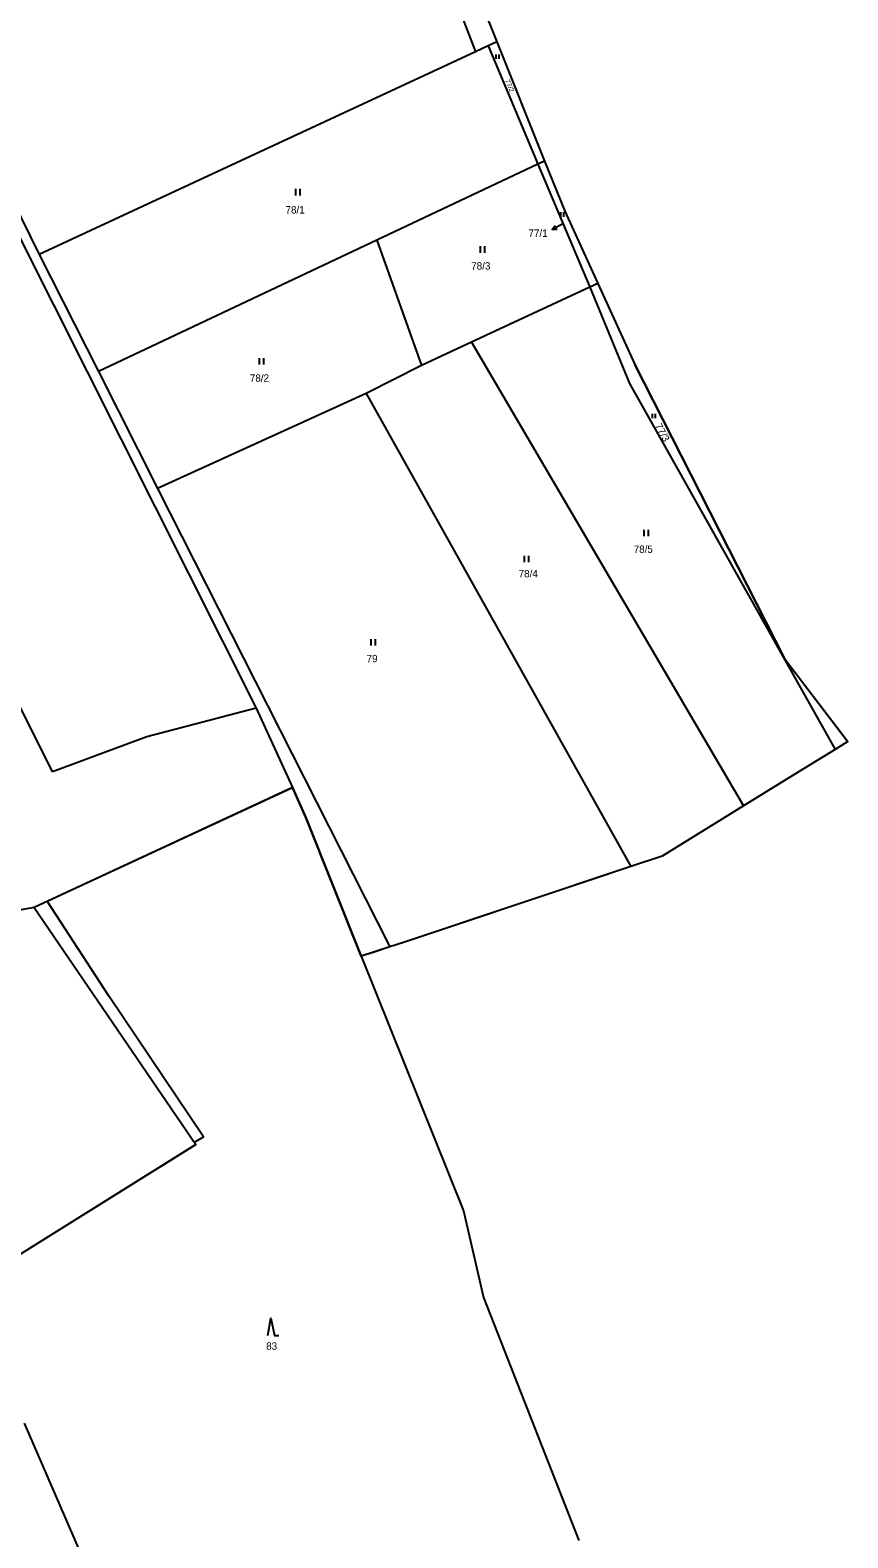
# Model space of a CAD drawing. Extents: x -445050 to -440454, y -1134563 to -1129741.
# Drawn here: x -441268.2 to -441079.4, y -1130747.9 to -1130399.8 of the extents above; entities that cross this region are included whole.
import ezdxf

# ---------------------------------------------------------------- set-up
doc = ezdxf.new("R2010")
doc.units = 0
for name, color, linetype in [('Vrstva 1', 7, 'Continuous'), ('Vrstva 13', 7, 'Continuous'), ('Vrstva 16', 7, 'Continuous'), ('Vrstva 18', 7, 'Continuous'), ('Vrstva 25', 7, 'Continuous'), ('Vrstva 52', 7, 'Continuous'), ('Vrstva 6', 7, 'Continuous')]:
    doc.layers.add(name, color=color, linetype=linetype)

msp = doc.modelspace()

# ---------------------------------------------------------------- linework, layer by layer
at = {"layer": 'Vrstva 1'}
for points in [[(-441160.47, -1130402.47), (-441162.5, -1130403.42)], [(-441162.5, -1130403.42), (-441151.01, -1130430.76)], [(-441149.43, -1130430.01), (-441151.01, -1130430.76)], [(-441151.01, -1130430.76), (-441139.01, -1130459.14)], [(-441137.17, -1130458.28), (-441139.01, -1130459.14)], [(-441139.01, -1130459.14), (-441129.84, -1130481.39)], [(-441129.84, -1130481.39), (-441082.38, -1130565.83)], [(-441207.65, -1130574.64), (-441267.33, -1130602.33)], [(-441204.57, -1130581.55), (-441207.65, -1130574.64)], [(-441191.79, -1130613.59), (-441204.57, -1130581.55)], [(-441267.33, -1130602.33), (-441321.8, -1130612.07)], [(-441267.33, -1130602.33), (-441229.94, -1130657.08)], [(-441229.94, -1130657.08), (-441283.81, -1130690.66)], [(-441269.61, -1130721.37), (-441236.18, -1130798.51)]]:
    msp.add_lwpolyline(points, dxfattribs=at)
at = {"layer": 'Vrstva 13'}
for points in [[(-441167.88, -1130383.99), (-441160.47, -1130402.47)], [(-441160.47, -1130402.47), (-441149.43, -1130430.01)], [(-441149.43, -1130430.01), (-441144.79, -1130441.59)], [(-441144.79, -1130441.59), (-441137.17, -1130458.28)], [(-441137.17, -1130458.28), (-441128.64, -1130476.95)], [(-441094.04, -1130544.82), (-441128.64, -1130476.95)], [(-441094.04, -1130544.82), (-441079.42, -1130564)], [(-441082.38, -1130565.83), (-441090.64, -1130570.93)], [(-441079.42, -1130564), (-441082.38, -1130565.83)], [(-441090.64, -1130570.93), (-441103.48, -1130578.86)], [(-441103.48, -1130578.86), (-441122.26, -1130590.45)], [(-441122.26, -1130590.45), (-441129.52, -1130592.88)], [(-441129.52, -1130592.88), (-441181.79, -1130610.37)], [(-441185.15, -1130611.45), (-441191.79, -1130613.59)], [(-441181.79, -1130610.37), (-441185.15, -1130611.45)], [(-441191.79, -1130613.59), (-441168.16, -1130672.38)], [(-441168.16, -1130672.38), (-441163.55, -1130692.4)], [(-441163.55, -1130692.4), (-441141.5, -1130748.5)]]:
    msp.add_lwpolyline(points, dxfattribs=at)
at = {"layer": 'Vrstva 16'}
msp.add_line((-441145.02, -1130444.45), (-441147.69, -1130445.81), dxfattribs=at)
msp.add_lwpolyline([(-441146.57, -1130445.8), (-441147.69, -1130445.81), (-441147.03, -1130444.91)], dxfattribs=at)
at = {"layer": 'Vrstva 25'}
for p, q in [((-441160.6, -1130406.39), (-441160.6, -1130405.39)), ((-441159.92, -1130406.39), (-441159.92, -1130405.39)), ((-441206.89, -1130437.95), (-441206.89, -1130436.45)), ((-441205.89, -1130437.95), (-441205.89, -1130436.45)), ((-441145.67, -1130442.85), (-441145.67, -1130441.84)), ((-441145.01, -1130442.85), (-441145.01, -1130441.84)), ((-441164.26, -1130451.16), (-441164.26, -1130449.66)), ((-441163.26, -1130451.16), (-441163.26, -1130449.66)), ((-441215.29, -1130476.99), (-441215.29, -1130475.49)), ((-441214.29, -1130476.99), (-441214.29, -1130475.49)), ((-441124.49, -1130489.36), (-441124.49, -1130488.35)), ((-441123.83, -1130489.36), (-441123.83, -1130488.35)), ((-441126.44, -1130516.63), (-441126.44, -1130515.13)), ((-441125.44, -1130516.63), (-441125.44, -1130515.13)), ((-441154.05, -1130522.64), (-441154.05, -1130521.14)), ((-441153.05, -1130522.64), (-441153.05, -1130521.14)), ((-441189.48, -1130541.86), (-441189.48, -1130540.36)), ((-441188.48, -1130541.86), (-441188.48, -1130540.36))]:
    msp.add_line(p, q, dxfattribs=at)
msp.add_lwpolyline([(-441213.32, -1130701.15), (-441212.62, -1130697.15), (-441211.82, -1130701.15), (-441210.82, -1130701.15)], dxfattribs=at)
at = {"layer": 'Vrstva 52'}
for points in [[(-441167.88, -1130383.99), (-441160.47, -1130402.47), (-441149.43, -1130430.01), (-441144.79, -1130441.59), (-441137.17, -1130458.28), (-441128.64, -1130476.95), (-441094.04, -1130544.82), (-441079.55, -1130563.82), (-441079.42, -1130564), (-441082.38, -1130565.83), (-441090.64, -1130570.93), (-441103.48, -1130578.86), (-441122.26, -1130590.45), (-441129.52, -1130592.88), (-441139.81, -1130596.32), (-441181.79, -1130610.37), (-441185.15, -1130611.45), (-441189.02, -1130612.7), (-441191.79, -1130613.59)], [(-441286.04, -1130800.83), (-441309.13, -1130758.68), (-441306.98, -1130756.33), (-441324.42, -1130724.02), (-441328.78, -1130715.93), (-441274.46, -1130710.17), (-441276.3, -1130706.33), (-441275.09, -1130706.16), (-441274.03, -1130704.89), (-441274.46, -1130703.18), (-441279.56, -1130692.13), (-441281.04, -1130688.93), (-441229.94, -1130657.08), (-441230.31, -1130656.54), (-441228.22, -1130655.29), (-441250, -1130622.89), (-441264.26, -1130600.91), (-441207.65, -1130574.64), (-441204.57, -1130581.55), (-441191.79, -1130613.59)]]:
    msp.add_lwpolyline(points, dxfattribs=at)
at = {"layer": 'Vrstva 6'}
for points in [[(-441320.01, -1130341.89), (-441266.14, -1130451.61)], [(-441171.13, -1130389.68), (-441165.43, -1130404.78)], [(-441162.5, -1130403.42), (-441165.43, -1130404.78)], [(-441165.43, -1130404.78), (-441266.14, -1130451.61)], [(-441286.31, -1130416.62), (-441216, -1130556.29)], [(-441151.01, -1130430.76), (-441188.14, -1130448.26)], [(-441188.14, -1130448.26), (-441252.47, -1130478.59)], [(-441188.14, -1130448.26), (-441177.84, -1130477.2)], [(-441266.14, -1130451.61), (-441252.47, -1130478.59)], [(-441139.01, -1130459.14), (-441166.34, -1130471.85)], [(-441166.34, -1130471.85), (-441177.84, -1130477.2)], [(-441166.34, -1130471.85), (-441103.48, -1130578.86)], [(-441252.47, -1130478.59), (-441238.8, -1130505.57)], [(-441177.84, -1130477.2), (-441190.67, -1130483.7)], [(-441190.67, -1130483.7), (-441238.8, -1130505.57)], [(-441190.67, -1130483.7), (-441129.52, -1130592.88)], [(-441238.8, -1130505.57), (-441185.15, -1130611.45)], [(-441263.03, -1130570.98), (-441272.03, -1130552.96)], [(-441216, -1130556.29), (-441241.25, -1130562.96)], [(-441216, -1130556.29), (-441207.65, -1130574.64)], [(-441241.25, -1130562.96), (-441263.03, -1130570.98)]]:
    msp.add_lwpolyline(points, dxfattribs=at)

# ---------------------------------------------------------------- texts
at = {"layer": 'Vrstva 16'}
msp.add_text('77/1', height=1.7, dxfattribs=at).set_placement((-441153.16, -1130447.51))
at = {"layer": 'Vrstva 18'}
for s, height, rotation, p in [('77/2', 1.14, 293.6456, (-441158.64, -1130411.43)), ('77/3', 1.7, 298.5831, (-441124.05, -1130491.12))]:
    msp.add_text(s, height=height, rotation=rotation, dxfattribs=at).set_placement(p)
for s, height, p in [('78/1', 1.7, (-441209.26, -1130442.12)), ('77/1', 0.1, (-441144.78, -1130444.26)), ('78/3', 1.7, (-441166.38, -1130455.07)), ('78/2', 1.7, (-441217.49, -1130480.96)), ('78/5', 1.7, (-441128.87, -1130520.47)), ('78/4', 1.7, (-441155.43, -1130526.12)), ('79', 1.7, (-441190.53, -1130545.71)), ('83', 1.7, (-441213.72, -1130704.43))]:
    msp.add_text(s, height=height, dxfattribs=at).set_placement(p)

doc.saveas('drawing.dxf')
